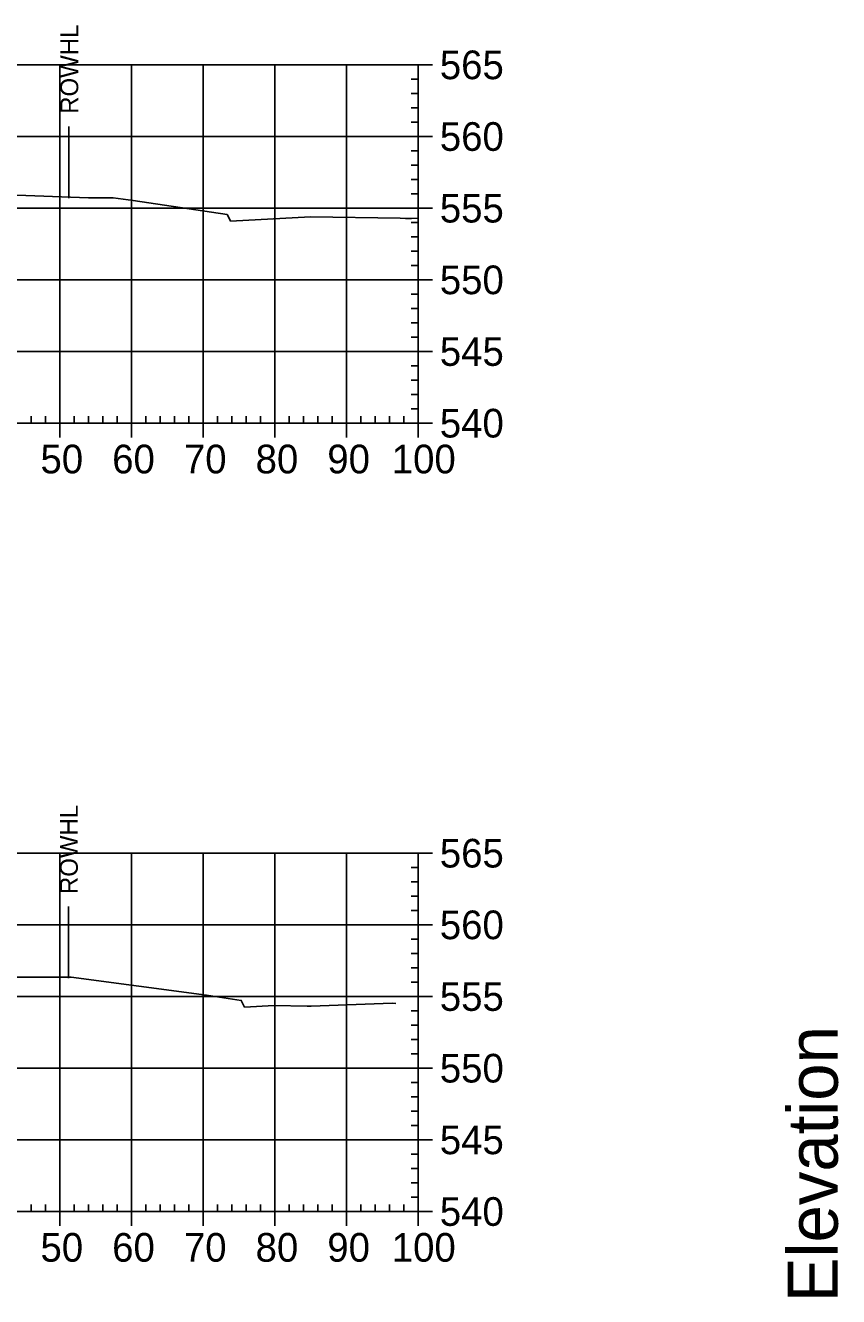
# Model space of a CAD drawing. Extents: x 708103 to 717568, y 374476 to 378707.
# Drawn here: x 710197.2 to 710310.6, y 377772.8 to 377950.1 of the extents above; entities that cross this region are included whole.
import ezdxf

# ---------------------------------------------------------------- set-up
doc = ezdxf.new("R2010")
doc.units = 0
for name, color, linetype in [('57', 7, 'Continuous'), ('60', 7, 'Continuous'), ('Existing', 7, 'Continuous'), ('XS_Right_of_Way', 7, 'Continuous')]:
    doc.layers.add(name, color=color, linetype=linetype)

msp = doc.modelspace()

# ---------------------------------------------------------------- linework, layer by layer
at = {"layer": '57'}
for p, q in [((710051.98, 377944.63), (710251.98, 377944.63)), ((710201.98, 377894.63), (710201.98, 377944.63)), ((710211.98, 377894.63), (710211.98, 377944.63)), ((710221.98, 377894.63), (710221.98, 377944.63)), ((710231.98, 377894.63), (710231.98, 377944.63)), ((710241.98, 377894.63), (710241.98, 377944.63)), ((710251.98, 377894.63), (710251.98, 377944.63)), ((710251.98, 377894.63), (710251.98, 377944.63)), ((710253.98, 377944.63), (710251.98, 377944.63)), ((710251.98, 377942.63), (710250.98, 377942.63)), ((710251.98, 377940.63), (710250.98, 377940.63)), ((710251.98, 377938.63), (710250.98, 377938.63)), ((710251.98, 377936.63), (710250.98, 377936.63)), ((710051.98, 377934.63), (710251.98, 377934.63)), ((710253.98, 377934.63), (710251.98, 377934.63)), ((710251.98, 377932.63), (710250.98, 377932.63)), ((710251.98, 377930.63), (710250.98, 377930.63)), ((710251.98, 377928.63), (710250.98, 377928.63)), ((710251.98, 377926.63), (710250.98, 377926.63)), ((710051.98, 377924.63), (710251.98, 377924.63)), ((710253.98, 377924.63), (710251.98, 377924.63)), ((710251.98, 377922.63), (710250.98, 377922.63)), ((710251.98, 377920.63), (710250.98, 377920.63)), ((710251.98, 377918.63), (710250.98, 377918.63)), ((710251.98, 377916.63), (710250.98, 377916.63)), ((710051.98, 377914.63), (710251.98, 377914.63)), ((710253.98, 377914.63), (710251.98, 377914.63)), ((710251.98, 377912.63), (710250.98, 377912.63)), ((710251.98, 377910.63), (710250.98, 377910.63)), ((710251.98, 377908.63), (710250.98, 377908.63)), ((710251.98, 377906.63), (710250.98, 377906.63)), ((710051.98, 377904.63), (710251.98, 377904.63)), ((710253.98, 377904.63), (710251.98, 377904.63)), ((710251.98, 377902.63), (710250.98, 377902.63)), ((710251.98, 377900.63), (710250.98, 377900.63)), ((710251.98, 377898.63), (710250.98, 377898.63)), ((710197.98, 377894.63), (710197.98, 377895.63)), ((710199.98, 377894.63), (710199.98, 377895.63)), ((710203.98, 377894.63), (710203.98, 377895.63)), ((710205.98, 377894.63), (710205.98, 377895.63)), ((710207.98, 377894.63), (710207.98, 377895.63)), ((710209.98, 377894.63), (710209.98, 377895.63)), ((710213.98, 377894.63), (710213.98, 377895.63)), ((710215.98, 377894.63), (710215.98, 377895.63)), ((710217.98, 377894.63), (710217.98, 377895.63)), ((710219.98, 377894.63), (710219.98, 377895.63)), ((710223.98, 377894.63), (710223.98, 377895.63)), ((710225.98, 377894.63), (710225.98, 377895.63)), ((710227.98, 377894.63), (710227.98, 377895.63)), ((710229.98, 377894.63), (710229.98, 377895.63)), ((710233.98, 377894.63), (710233.98, 377895.63)), ((710235.98, 377894.63), (710235.98, 377895.63)), ((710237.98, 377894.63), (710237.98, 377895.63)), ((710239.98, 377894.63), (710239.98, 377895.63)), ((710243.98, 377894.63), (710243.98, 377895.63)), ((710245.98, 377894.63), (710245.98, 377895.63)), ((710247.98, 377894.63), (710247.98, 377895.63)), ((710249.98, 377894.63), (710249.98, 377895.63)), ((710251.98, 377896.63), (710250.98, 377896.63)), ((710051.98, 377894.63), (710251.98, 377894.63)), ((710051.98, 377894.63), (710251.98, 377894.63)), ((710201.98, 377892.63), (710201.98, 377894.63)), ((710211.98, 377892.63), (710211.98, 377894.63)), ((710221.98, 377892.63), (710221.98, 377894.63)), ((710231.98, 377892.63), (710231.98, 377894.63)), ((710241.98, 377892.63), (710241.98, 377894.63)), ((710251.98, 377892.63), (710251.98, 377894.63)), ((710253.98, 377894.63), (710251.98, 377894.63)), ((710051.98, 377834.63), (710251.98, 377834.63)), ((710201.98, 377784.63), (710201.98, 377834.63)), ((710211.98, 377784.63), (710211.98, 377834.63)), ((710221.98, 377784.63), (710221.98, 377834.63)), ((710231.98, 377784.63), (710231.98, 377834.63)), ((710241.98, 377784.63), (710241.98, 377834.63)), ((710251.98, 377784.63), (710251.98, 377834.63)), ((710251.98, 377784.63), (710251.98, 377834.63)), ((710253.98, 377834.63), (710251.98, 377834.63)), ((710251.98, 377832.63), (710250.98, 377832.63)), ((710251.98, 377830.63), (710250.98, 377830.63)), ((710251.98, 377828.63), (710250.98, 377828.63)), ((710251.98, 377826.63), (710250.98, 377826.63)), ((710051.98, 377824.63), (710251.98, 377824.63)), ((710253.98, 377824.63), (710251.98, 377824.63)), ((710251.98, 377822.63), (710250.98, 377822.63)), ((710251.98, 377820.63), (710250.98, 377820.63)), ((710251.98, 377818.63), (710250.98, 377818.63)), ((710251.98, 377816.63), (710250.98, 377816.63)), ((710051.98, 377814.63), (710251.98, 377814.63)), ((710253.98, 377814.63), (710251.98, 377814.63)), ((710251.98, 377812.63), (710250.98, 377812.63)), ((710251.98, 377810.63), (710250.98, 377810.63)), ((710251.98, 377808.63), (710250.98, 377808.63)), ((710251.98, 377806.63), (710250.98, 377806.63)), ((710051.98, 377804.63), (710251.98, 377804.63)), ((710253.98, 377804.63), (710251.98, 377804.63)), ((710251.98, 377802.63), (710250.98, 377802.63)), ((710251.98, 377800.63), (710250.98, 377800.63)), ((710251.98, 377798.63), (710250.98, 377798.63)), ((710251.98, 377796.63), (710250.98, 377796.63)), ((710051.98, 377794.63), (710251.98, 377794.63)), ((710253.98, 377794.63), (710251.98, 377794.63)), ((710251.98, 377792.63), (710250.98, 377792.63)), ((710251.98, 377790.63), (710250.98, 377790.63)), ((710251.98, 377788.63), (710250.98, 377788.63)), ((710197.98, 377784.63), (710197.98, 377785.63)), ((710199.98, 377784.63), (710199.98, 377785.63)), ((710203.98, 377784.63), (710203.98, 377785.63)), ((710205.98, 377784.63), (710205.98, 377785.63)), ((710207.98, 377784.63), (710207.98, 377785.63)), ((710209.98, 377784.63), (710209.98, 377785.63)), ((710213.98, 377784.63), (710213.98, 377785.63)), ((710215.98, 377784.63), (710215.98, 377785.63)), ((710217.98, 377784.63), (710217.98, 377785.63)), ((710219.98, 377784.63), (710219.98, 377785.63)), ((710223.98, 377784.63), (710223.98, 377785.63)), ((710225.98, 377784.63), (710225.98, 377785.63)), ((710227.98, 377784.63), (710227.98, 377785.63)), ((710229.98, 377784.63), (710229.98, 377785.63)), ((710233.98, 377784.63), (710233.98, 377785.63)), ((710235.98, 377784.63), (710235.98, 377785.63)), ((710237.98, 377784.63), (710237.98, 377785.63)), ((710239.98, 377784.63), (710239.98, 377785.63)), ((710243.98, 377784.63), (710243.98, 377785.63)), ((710245.98, 377784.63), (710245.98, 377785.63)), ((710247.98, 377784.63), (710247.98, 377785.63)), ((710249.98, 377784.63), (710249.98, 377785.63)), ((710251.98, 377786.63), (710250.98, 377786.63)), ((710051.98, 377784.63), (710251.98, 377784.63)), ((710051.98, 377784.63), (710251.98, 377784.63)), ((710201.98, 377782.63), (710201.98, 377784.63)), ((710211.98, 377782.63), (710211.98, 377784.63)), ((710221.98, 377782.63), (710221.98, 377784.63)), ((710231.98, 377782.63), (710231.98, 377784.63)), ((710241.98, 377782.63), (710241.98, 377784.63)), ((710251.98, 377782.63), (710251.98, 377784.63)), ((710253.98, 377784.63), (710251.98, 377784.63))]:
    msp.add_line(p, q, dxfattribs=at)
at = {"layer": 'Existing'}
for points in [[(710194.73, 377926.5), (710205.99, 377926.07), (710209.45, 377926.06), (710212.22, 377925.69), (710225.31, 377923.76), (710225.6, 377923.24), (710225.8, 377922.84), (710236.94, 377923.44), (710249.47, 377923.22), (710250.18, 377923.21), (710251.02, 377923.2), (710251.98, 377923.23)], [(710194.47, 377817.34), (710203.58, 377817.31), (710222.44, 377814.81), (710227.28, 377814.09), (710227.38, 377813.9), (710227.75, 377813.16), (710231.86, 377813.38), (710236.49, 377813.3), (710236.75, 377813.3), (710237.06, 377813.29), (710248.35, 377813.68), (710248.85, 377813.67)]]:
    msp.add_lwpolyline(points, dxfattribs=at)
at = {"layer": 'XS_Right_of_Way'}
for p, q in [((710203.24, 377936.04), (710203.24, 377926.04)), ((710203.18, 377827.17), (710203.18, 377817.17))]:
    msp.add_line(p, q, dxfattribs=at)

# ---------------------------------------------------------------- texts
at = {"layer": '57'}
for s, p in [('565', (710254.98, 377942.63)), ('560', (710254.98, 377932.63)), ('555', (710254.98, 377922.63)), ('550', (710254.98, 377912.63)), ('545', (710254.98, 377902.63)), ('540', (710254.98, 377892.63)), ('50', (710199.29, 377887.63)), ('60', (710209.29, 377887.63)), ('70', (710219.29, 377887.63)), ('80', (710229.29, 377887.63)), ('90', (710239.29, 377887.63)), ('100', (710248.28, 377887.63)), ('565', (710254.98, 377832.63)), ('560', (710254.98, 377822.63)), ('555', (710254.98, 377812.63)), ('550', (710254.98, 377802.63)), ('545', (710254.98, 377792.63)), ('540', (710254.98, 377782.63)), ('50', (710199.29, 377777.63)), ('60', (710209.29, 377777.63)), ('70', (710219.29, 377777.63)), ('80', (710229.29, 377777.63)), ('90', (710239.29, 377777.63)), ('100', (710248.28, 377777.63))]:
    msp.add_text(s, height=4, dxfattribs=at).set_placement(p)
at = {"layer": '60'}
msp.add_text('Elevation', height=7, rotation=90, dxfattribs=at).set_placement((710310.48, 377771.99))
at = {"layer": 'XS_Right_of_Way'}
for p in [(710204.56, 377937.8), (710204.5, 377828.93)]:
    msp.add_text('ROWHL', height=2.5, rotation=90, dxfattribs=at).set_placement(p)

doc.saveas('drawing.dxf')
